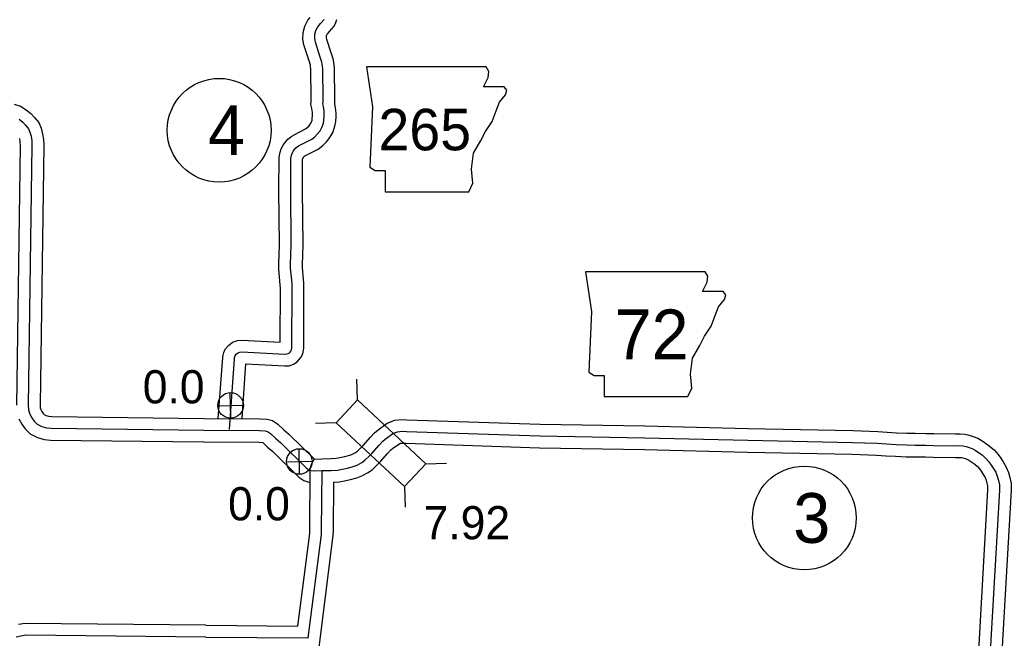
# Model space of a CAD drawing. Extents: x 31699 to 244310, y -8841 to 11474.
# Drawn here: x 132532 to 133372, y 2130 to 2655 of the extents above; entities that cross this region are included whole.
import ezdxf

# ---------------------------------------------------------------- set-up
doc = ezdxf.new("R2010")
doc.units = 0
for name, color, linetype in [('B_Logo', 7, 'Continuous'), ('G-ANNO-TEXT', 7, 'Continuous'), ('Level 21', 7, 'Continuous'), ('Level 55', 7, 'Continuous'), ('R_Border Notes', 7, 'Continuous'), ('R_XS_EARTHWORK_STAGE1', 7, 'Continuous'), ('R_XS_EARTHWORK_STAGE2', 7, 'Continuous'), ('S_WALL', 7, 'Continuous'), ('S_WALL_ANNOT', 7, 'Continuous')]:
    doc.layers.add(name, color=color, linetype=linetype)

msp = doc.modelspace()

# ---------------------------------------------------------------- linework, layer by layer
at = {"layer": 'B_Logo'}
for points in [[(132709.25, 2307.18), (132713.59, 2367.32), (132713.72, 2368.42), (132713.94, 2369.26), (132714.3, 2370.06), (132715.38, 2371.33), (132716.71, 2372.37), (132718.26, 2372.93), (132719.89, 2373.06), (132756.37, 2371.2), (132757.93, 2371.29), (132759.2, 2371.73), (132760.16, 2372.34), (132760.85, 2372.98), (132761.42, 2373.72), (132761.92, 2374.71), (132762.27, 2376.25), (132762.34, 2376.85), (132762.48, 2427.29), (132762.37, 2430.61), (132762.11, 2433.99), (132761.12, 2443.98), (132761.13, 2447.23), (132761.69, 2463.9), (132761.31, 2510.65), (132761.36, 2537.18), (132761.87, 2539.84), (132762.42, 2541.39), (132763.43, 2543.33), (132764.31, 2544.57), (132765.69, 2546.15), (132767.81, 2547.76), (132769.05, 2548.47), (132779.2, 2553.66), (132781.7, 2555.55), (132784.01, 2557.96), (132786.11, 2560.56), (132787.71, 2563.39), (132789.01, 2567.14), (132789.46, 2569.74), (132789.71, 2573.2), (132789.74, 2574.78), (132789.52, 2577.17), (132788.94, 2581.36), (132788.48, 2583.41), (132788.64, 2584.89), (132788.67, 2587.55), (132788.36, 2613.23), (132787.98, 2617.19), (132787.53, 2618.87), (132786.33, 2622.99), (132782.19, 2635.81), (132781.65, 2639.06), (132781.7, 2642.5), (132782.59, 2645.8), (132784.12, 2648.74), (132785.33, 2650.16), (132786.55, 2651.53), (132789.56, 2655.04)], [(132531.06, 2570.41), (132534.09, 2567.91), (132536.45, 2565.33), (132539.09, 2562.23), (132540.25, 2559.58), (132541.16, 2555.98), (132541.68, 2552.19), (132541.93, 2548.19), (132538.84, 2327.93), (132539.03, 2323.93), (132540.07, 2320.27), (132541.91, 2317.09), (132543.88, 2314.25), (132546.44, 2311.81), (132550.26, 2309.79), (132554.2, 2308.7), (132558.33, 2308.28), (132687.58, 2306.67)], [(132687.58, 2306.67), (132734.72, 2306.43), (132739.51, 2306.08), (132741.65, 2305.5), (132744.19, 2303.86), (132748.5, 2299.71), (132752.8, 2295.88), (132774.73, 2274.57), (132777.08, 2272.86), (132778.55, 2272.34), (132781.14, 2272.17), (132787.76, 2272.33)], [(132787.76, 2272.33), (132795.64, 2272.53), (132801.09, 2272.85), (132803.55, 2273.35), (132809.46, 2274.55), (132814.3, 2275.93), (132817.61, 2277.04), (132821.51, 2279.21), (132824.22, 2281.18), (132827.84, 2284.56), (132830.01, 2286.91), (132836.18, 2293.92), (132839.27, 2297.23), (132841.45, 2299.05), (132847.85, 2303.72), (132851.82, 2305.37), (132855.67, 2305.75), (132859.27, 2305.58), (132972.41, 2301.81), (133061.24, 2300.31), (133148.75, 2298.06), (133237.45, 2296.29), (133258.42, 2295.52), (133266.34, 2295), (133274.33, 2294.56), (133283.18, 2294.18), (133290.43, 2294), (133299.35, 2293.96), (133306, 2293.77), (133324.77, 2293.44), (133328.49, 2293.54), (133331.16, 2293.37), (133333.69, 2292.8), (133336.29, 2291.96), (133339.37, 2290.73), (133341.31, 2289.68), (133343.39, 2288.3), (133347.21, 2285.61), (133350.5, 2282.77), (133352.8, 2279.99), (133354.48, 2277.81), (133356.78, 2274.5), (133358.82, 2270.92), (133360.19, 2267.6), (133361.16, 2264.07), (133361.93, 2260.41), (133361.92, 2255.8), (133354.15, 2118.99)], [(132787.59, 2272.33), (132787.17, 2221.92), (132787.07, 2218.31), (132775.9, 2130.37), (132775.88, 2130.21)], [(132689.18, 2131.21), (132536.77, 2132.69), (132532.38, 2132.04), (132528.4, 2131.06)], [(132689.18, 2131.21), (132775.9, 2130.37)]]:
    msp.add_lwpolyline(points, dxfattribs=at)
at = {"layer": 'G-ANNO-TEXT'}
for points in [[(132825.42, 2614.87), (132830.49, 2581.03), (132828.24, 2529.72), (132832.75, 2526.9), (132841.21, 2526.9), (132841.21, 2508.85), (132912.26, 2508.85), (132915.65, 2516.18), (132914.52, 2528.02), (132916.21, 2541.56), (132922.41, 2552.27), (132926.36, 2560.17), (132932, 2568.63), (132935.38, 2577.65), (132938.2, 2584.98), (132943.28, 2591.18), (132944.41, 2595.13), (132942.15, 2597.95), (132924.67, 2597.95), (132928.62, 2605.85), (132929.18, 2610.92), (132926.84, 2614.82)], [(133011.09, 2441.13), (133016.17, 2407.3), (133013.91, 2355.98), (133018.42, 2353.16), (133026.88, 2353.16), (133026.88, 2335.11), (133097.94, 2335.11), (133101.32, 2342.44), (133100.19, 2354.29), (133101.88, 2367.82), (133108.09, 2378.54), (133112.03, 2386.43), (133117.67, 2394.89), (133121.06, 2403.91), (133123.88, 2411.24), (133128.95, 2417.45), (133130.08, 2421.39), (133127.82, 2424.21), (133110.34, 2424.21), (133114.29, 2432.11), (133114.85, 2437.18), (133112.51, 2441.08)]]:
    msp.add_lwpolyline(points, close=True, dxfattribs=at)
at = {"layer": 'Level 21'}
for p, q in [((132710.54, 2316.85), (132710.03, 2338.55)), ((132699.44, 2327.45), (132721.13, 2327.95)), ((132768.83, 2269.25), (132768.33, 2290.95)), ((132757.73, 2279.85), (132779.43, 2280.35))]:
    msp.add_line(p, q, dxfattribs=at)
for centre in [(132710.29, 2327.7), (132768.58, 2280.1)]:
    msp.add_circle(centre, 10.85, dxfattribs=at)
at = {"layer": 'Level 55'}
for points in [[(132526.95, 2583.36), (132532.34, 2581.57), (132537.03, 2578.45), (132540.99, 2575.18), (132543.95, 2571.95), (132547.66, 2567.59), (132549.74, 2562.84), (132551, 2557.89), (132551.64, 2553.18), (132551.94, 2548.43), (132548.85, 2328.09), (132548.96, 2325.56), (132549.35, 2324.21), (132550.37, 2322.45), (132551.52, 2320.78), (132552.34, 2320), (132553.97, 2319.14), (132556.04, 2318.57), (132558.9, 2318.28), (132687.71, 2316.67)], [(132531.33, 2554.08), (132531.72, 2551.2), (132531.93, 2547.95), (132528.84, 2327.77)], [(132530.8, 2316.34), (132533.46, 2311.74), (132536.24, 2307.72), (132540.54, 2303.62), (132546.54, 2300.44), (132552.35, 2298.84), (132557.76, 2298.29), (132687.46, 2296.67)], [(132687.63, 2316.67), (132735.11, 2316.43), (132741.19, 2315.99), (132745.76, 2314.75), (132750.43, 2311.74), (132755.3, 2307.04), (132759.61, 2303.21), (132781.19, 2282.23), (132781.26, 2282.18), (132781.35, 2282.18), (132787.51, 2282.33)], [(132787.51, 2282.33), (132795.22, 2282.52), (132799.8, 2282.79), (132801.57, 2283.15), (132807.08, 2284.27), (132811.34, 2285.49), (132813.56, 2286.23), (132816.12, 2287.66), (132817.85, 2288.91), (132820.74, 2291.61), (132822.57, 2293.6), (132828.78, 2300.64), (132832.38, 2304.5), (132835.27, 2306.93), (132842.91, 2312.51), (132849.37, 2315.18), (132855.41, 2315.77), (132859.66, 2315.58), (132972.66, 2311.81), (133061.45, 2310.31), (133148.98, 2308.06), (133237.74, 2306.29), (133258.92, 2305.5), (133266.94, 2304.98), (133274.82, 2304.54), (133283.52, 2304.18), (133290.58, 2304), (133299.52, 2303.96), (133306.24, 2303.76), (133324.71, 2303.44), (133328.67, 2303.55), (133332.59, 2303.3), (133336.33, 2302.45), (133339.7, 2301.37), (133343.62, 2299.8), (133346.46, 2298.26), (133349.03, 2296.56), (133353.37, 2293.5), (133357.67, 2289.8), (133360.61, 2286.24), (133362.55, 2283.72), (133365.25, 2279.83), (133367.83, 2275.31), (133369.67, 2270.84), (133370.88, 2266.43), (133371.94, 2261.44), (133371.92, 2255.5), (133364.14, 2118.44)], [(132687.53, 2296.67), (132734.33, 2296.43), (132737.64, 2296.19), (132737.95, 2295.99), (132741.7, 2292.37), (132745.99, 2288.56), (132768.27, 2266.9), (132772.37, 2263.91), (132776.52, 2262.45), (132777.69, 2262.38)], [(132797.52, 2262.62), (132802.38, 2262.91), (132805.53, 2263.54), (132811.83, 2264.82), (132817.26, 2266.38), (132821.66, 2267.85), (132826.91, 2270.77), (132830.59, 2273.45), (132834.94, 2277.5), (132837.44, 2280.22), (132843.59, 2287.2), (132846.16, 2289.95), (132847.62, 2291.17), (132852.78, 2294.94), (132854.27, 2295.56), (132855.94, 2295.72), (132858.88, 2295.59), (132972.16, 2291.81), (133061.03, 2290.31), (133148.52, 2288.06), (133237.17, 2286.29), (133257.91, 2285.53), (133265.74, 2285.02), (133273.84, 2284.57), (133282.84, 2284.19), (133290.28, 2284), (133299.18, 2283.96), (133305.77, 2283.77), (133324.82, 2283.43), (133328.32, 2283.53), (133329.72, 2283.44), (133331.05, 2283.14), (133332.89, 2282.55), (133335.12, 2281.66), (133336.16, 2281.09), (133337.74, 2280.05), (133341.05, 2277.71), (133343.33, 2275.75), (133344.98, 2273.75), (133346.42, 2271.9), (133348.31, 2269.17), (133349.81, 2266.52), (133350.71, 2264.35), (133351.44, 2261.71), (133351.93, 2259.38), (133351.92, 2256.1), (133344.17, 2119.53)], [(132777.59, 2272.41), (132777.17, 2222.09), (132777.09, 2219.07), (132767.1, 2140.46)], [(132797.51, 2262.7), (132797.17, 2221.75), (132797.06, 2217.55), (132785.82, 2129.15), (132784.72, 2119.93)], [(132689.27, 2141.21), (132536.07, 2142.7), (132530.45, 2141.86)], [(132689.27, 2141.21), (132767.1, 2140.46)]]:
    msp.add_lwpolyline(points, dxfattribs=at)
at = {"layer": 'R_Border Notes'}
for centre in [(132700.61, 2561.1), (133196.62, 2232.19)]:
    msp.add_circle(centre, 44, dxfattribs=at)
at = {"layer": 'R_XS_EARTHWORK_STAGE1'}
for p, q in [((132817.83, 2332.27), (132817.24, 2349.86)), ((132799.8, 2312.99), (132782.21, 2312.4)), ((132875.67, 2278.18), (132893.26, 2278.76)), ((132857.64, 2258.89), (132858.23, 2241.3))]:
    msp.add_line(p, q, dxfattribs=at)
msp.add_lwpolyline([(132799.8, 2312.99), (132857.64, 2258.89), (132875.67, 2278.18), (132817.83, 2332.27)], close=True, dxfattribs=at)
at = {"layer": 'R_XS_EARTHWORK_STAGE2'}
for points in [[(132699.9, 2316.53), (132703.63, 2368.27), (132703.87, 2370.31), (132704.49, 2372.61), (132705.75, 2375.45), (132708.42, 2378.58), (132711.82, 2381.24), (132716.13, 2382.8), (132719.75, 2383.08), (132752.35, 2381.42), (132752.48, 2427.14), (132752.38, 2430.07), (132752.15, 2433.12), (132751.12, 2443.5), (132751.13, 2447.41), (132751.69, 2464.03), (132751.31, 2510.61), (132751.36, 2538.13), (132752.19, 2542.47), (132753.23, 2545.4), (132754.88, 2548.56), (132756.44, 2550.76), (132758.83, 2553.5), (132762.29, 2556.12), (132764.29, 2557.26), (132773.86, 2562.16), (132775.03, 2563.05), (132776.5, 2564.58), (132777.81, 2566.2), (132778.56, 2567.53), (132779.3, 2569.65), (132779.52, 2570.95), (132779.72, 2573.64), (132779.73, 2574.4), (132779.58, 2576.03), (132779.09, 2579.57), (132778.35, 2582.83), (132778.64, 2585.49), (132778.67, 2587.55), (132778.36, 2612.69), (132778.1, 2615.41), (132777.9, 2616.17), (132776.77, 2620.05), (132772.44, 2633.45), (132771.64, 2638.3), (132771.72, 2643.89), (132773.22, 2649.46), (132775.78, 2654.36), (132777.79, 2656.73)], [(132719.97, 2316.7), (132723.29, 2362.87), (132756.4, 2361.18), (132759.88, 2361.38), (132763.57, 2362.66), (132766.31, 2364.4), (132768.27, 2366.23), (132769.91, 2368.36), (132771.41, 2371.32), (132772.13, 2374.55), (132772.34, 2376.23), (132772.48, 2427.44), (132772.36, 2431.15), (132772.08, 2434.87), (132771.12, 2444.47), (132771.13, 2447.04), (132771.69, 2463.78), (132771.31, 2510.68), (132771.36, 2536.23), (132771.54, 2537.21), (132771.61, 2537.38), (132771.98, 2538.1), (132772.17, 2538.37), (132772.55, 2538.8), (132773.33, 2539.39), (132773.81, 2539.67), (132784.55, 2545.16), (132788.37, 2548.06), (132791.52, 2551.34), (132794.41, 2554.93), (132796.86, 2559.26), (132798.73, 2564.64), (132799.4, 2568.53), (132799.7, 2572.75), (132799.74, 2575.15), (132799.45, 2578.3), (132798.79, 2583.15), (132798.62, 2583.88), (132798.67, 2587.55), (132798.35, 2613.77), (132797.85, 2618.98), (132797.16, 2621.56), (132795.89, 2625.93), (132791.93, 2638.18), (132791.66, 2639.81), (132791.68, 2641.11), (132791.96, 2642.14), (132792.47, 2643.12), (132792.87, 2643.59), (132794.08, 2644.95), (132798, 2649.52), (132799.39, 2652.4), (132800.39, 2655.18)], [(132777.59, 2272.41), (132778.86, 2277.78), (132781.51, 2282.26)]]:
    msp.add_lwpolyline(points, dxfattribs=at)

# ---------------------------------------------------------------- texts
at = {"layer": 'G-ANNO-TEXT'}
for s, height, p in [('265', 35.2, (132835.6, 2544.08)), ('72', 42.24, (133035.69, 2366.82))]:
    msp.add_text(s, height=height, dxfattribs=at).set_placement(p)
at = {"layer": 'R_Border Notes'}
for s, p in [('4', (132691.16, 2539.98)), ('3', (133187.17, 2211.07))]:
    msp.add_text(s, height=42.24, dxfattribs=at).set_placement(p)
at = {"layer": 'S_WALL'}
msp.add_text('7.92', height=28.16, dxfattribs=at).set_placement((132873.9, 2214.11))
at = {"layer": 'S_WALL_ANNOT'}
for p in [(132635.84, 2329.4), (132708.19, 2230.18)]:
    msp.add_text('0.0', height=28.16, dxfattribs=at).set_placement(p)

doc.saveas('drawing.dxf')
